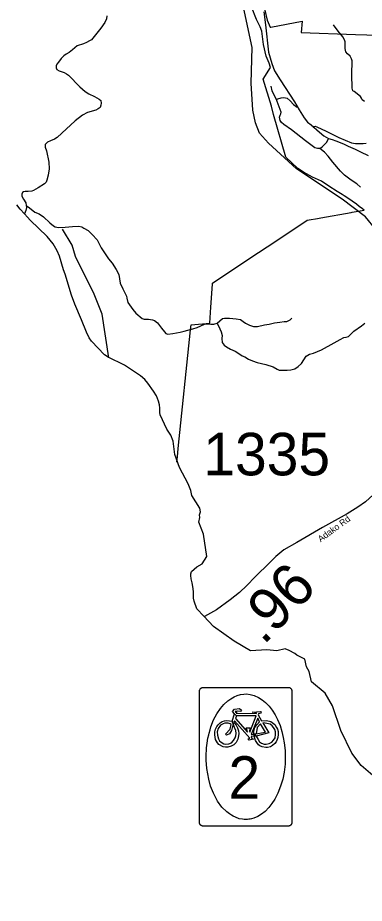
# Model space of a CAD drawing. Extents: x 1159738 to 1321356, y 736314 to 882035.
# Drawn here: x 1189685 to 1193750, y 786937 to 797342 of the extents above; entities that cross this region are included whole.
import ezdxf

# ---------------------------------------------------------------- set-up
doc = ezdxf.new("R2010")
doc.units = 0
for name, color, linetype in [('Exist Boundary Land Use Forest National US Forest Service', 7, 'Continuous'), ('Exist Boundary Political CountyLine', 7, 'Continuous'), ('Exist Hydrographic Creek Single Shore', 7, 'Continuous'), ('Exist Hydrographic Misc Water Feature', 7, 'Continuous'), ('Exist Road Non-System Type 51', 7, 'Continuous'), ('Exist Road Secondary Bike CELL', 7, 'Continuous'), ('Exist Road Secondary Mileage Hundredths English Label', 7, 'Continuous'), ('Exist Road Secondary Type 41 Attributed', 7, 'Continuous'), ('Exist Road Secondary Type 51 Attributed', 7, 'Continuous'), ('Exist Road Secondary Type 51 Label', 7, 'Continuous'), ('Exist Road Secondary Type 51 Number Label', 7, 'Continuous')]:
    doc.layers.add(name, color=color, linetype=linetype)

msp = doc.modelspace()

# ---------------------------------------------------------------- linework, layer by layer
at = {"layer": 'Exist Boundary Land Use Forest National US Forest Service'}
for points in [[(1191558, 792184), (1191568, 792279), (1191712, 793674), (1191718, 793732), (1191939, 793752), (1191952, 793943), (1191970, 794212), (1191970, 794224), (1192420, 794524), (1192700, 794709), (1193082, 794962), (1193105, 794966), (1193202, 794985), (1193241, 794992), (1193595, 795054), (1193610, 795056), (1193748, 795082), (1193728, 795096), (1193692, 795124), (1193659, 795150), (1193559, 795221), (1193516, 795250), (1193489, 795265), (1193431, 795301), (1193333, 795363), (1193247, 795420), (1193144, 795468), (1193037, 795527), (1192969, 795569), (1192830, 795703), (1192687, 796206), (1192660, 796302), (1192565, 796621), (1192652, 796757), (1192635, 796808), (1192601, 796891), (1192567, 797028), (1192547, 797185), (1192527, 797234), (1192484, 797321), (1192426, 797471)], [(1192585, 797430), (1192612, 797313), (1192647, 797232), (1192654, 797233), (1193021, 797300), (1193010, 797169), (1193647, 797145), (1193779, 797141), (1194001, 797134), (1194203, 797128), (1194281, 797124), (1194425, 797116), (1194966, 797066), (1194998, 797063), (1195564, 797015), (1195621, 797011), (1195944, 796983), (1196051, 797392)], [(1191552, 792121), (1191558, 792184)]]:
    msp.add_lwpolyline(points, dxfattribs=at)
at = {"layer": 'Exist Boundary Political CountyLine'}
for points in [[(1189799, 794999), (1189764, 795039), (1189714, 795094), (1189674, 795145)], [(1193290, 789406), (1193133, 789540), (1193102, 789661), (1193074, 789716), (1193052, 789805), (1192958, 789851), (1192935, 789871), (1192868, 789909), (1192824, 789926), (1192725, 789905), (1192606, 789916), (1192416, 789903), (1192224, 790018), (1191980, 790190), (1191870, 790312), (1191785, 790398), (1191753, 790486), (1191748, 790522), (1191747, 790562), (1191745, 790594), (1191744, 790636), (1191731, 790703), (1191718, 790748), (1191716, 790789), (1191717, 790809), (1191722, 790837), (1191786, 790889), (1191847, 790927), (1191903, 791010), (1191864, 791276), (1191809, 791415), (1191822, 791470), (1191816, 791500), (1191828, 791536), (1191821, 791580), (1191729, 791729), (1191716, 791787), (1191686, 791866), (1191582, 792058), (1191529, 792210), (1191507, 792365), (1191479, 792437), (1191435, 792509), (1191355, 792678), (1191353, 792704), (1191350, 792756), (1191347, 792793), (1191336, 792836), (1191311, 792901), (1191279, 792953), (1191212, 793049), (1191177, 793090), (1191125, 793136), (1190936, 793260), (1190744, 793352), (1190702, 793382), (1190551, 793541), (1190524, 793582), (1190491, 793647), (1190432, 793792), (1190354, 793975), (1190316, 794084), (1190242, 794328), (1190223, 794380), (1190173, 794540), (1190148, 794604), (1190099, 794686), (1190029, 794772), (1189831, 794963), (1189799, 794999)], [(1195602, 786860), (1195338, 787268), (1195249, 787413), (1195209, 787434), (1194688, 787430), (1194628, 787453), (1194613, 787515), (1194599, 787627), (1194525, 787803), (1194335, 788047), (1194184, 788199), (1193932, 788368), (1193714, 788558), (1193606, 788701), (1193477, 788969), (1193379, 789257), (1193290, 789406)]]:
    msp.add_lwpolyline(points, dxfattribs=at)
at = {"layer": 'Exist Hydrographic Creek Single Shore'}
msp.add_lwpolyline([(1194485, 794423), (1194357, 794494), (1194191, 794629), (1193884, 794852), (1193766, 795004), (1193490, 795211), (1192957, 795566), (1192625, 795869), (1192523, 795986), (1192473, 796106), (1192442, 796257), (1192425, 796573), (1192436, 796992), (1192332, 797466)], dxfattribs=at)
at = {"layer": 'Exist Hydrographic Misc Water Feature'}
msp.add_lwpolyline([(1190755, 793347), (1190676, 793859), (1190583, 794094), (1190361, 794535), (1190323, 794670), (1190211, 794856)], dxfattribs=at)
at = {"layer": 'Exist Road Non-System Type 51'}
for points in [[(1190731, 797364), (1190725, 797330), (1190708, 797286), (1190661, 797221), (1190550, 797084), (1190528, 797069), (1190493, 797051), (1190455, 797037), (1190383, 797010), (1190329, 796963), (1190287, 796933), (1190253, 796914)], [(1193753, 796359), (1193726, 796376), (1193716, 796396), (1193704, 796416), (1193632, 796474), (1193616, 796485), (1193610, 796516), (1193606, 796675), (1193610, 796834), (1193601, 796861), (1193586, 796890), (1193554, 796916), (1193535, 796941), (1193526, 796980), (1193525, 797019), (1193526, 797057), (1193519, 797081), (1193500, 797116), (1193444, 797186), (1193389, 797260)], [(1190253, 796914), (1190225, 796895), (1190193, 796862), (1190163, 796820), (1190144, 796797), (1190137, 796775), (1190137, 796753), (1190143, 796732), (1190170, 796719), (1190229, 796699), (1190258, 796683), (1190280, 796667), (1190415, 796530), (1190475, 796474), (1190518, 796447), (1190586, 796417), (1190640, 796387), (1190660, 796368), (1190663, 796337), (1190661, 796314), (1190650, 796288), (1190629, 796272), (1190601, 796255), (1190503, 796227), (1190446, 796199), (1190357, 796132), (1190204, 795986), (1190148, 795933), (1190116, 795915), (1190070, 795896), (1190033, 795879), (1190005, 795851), (1190005, 795822), (1190022, 795778), (1190050, 795645), (1190052, 795565), (1190043, 795491), (1190028, 795433), (1190017, 795411), (1190000, 795391), (1189925, 795344), (1189870, 795312), (1189852, 795303), (1189808, 795301), (1189773, 795301), (1189753, 795297), (1189741, 795290), (1189732, 795271), (1189733, 795244), (1189752, 795209), (1189780, 795166), (1189784, 795136), (1189787, 795112), (1189781, 795078), (1189765, 795038)], [(1193229, 795807), (1193202, 795805), (1193172, 795814), (1193062, 795895), (1192896, 796026), (1192805, 796087), (1192780, 796112), (1192765, 796134), (1192755, 796173), (1192764, 796199), (1192773, 796212), (1192777, 796231), (1192765, 796263), (1192728, 796357), (1192720, 796383), (1192678, 796463), (1192668, 796484), (1192658, 796538)], [(1192720, 796383), (1192735, 796388), (1192777, 796401), (1192805, 796403), (1192825, 796401), (1192844, 796396), (1192879, 796367), (1192921, 796323), (1192936, 796310), (1192952, 796294), (1192963, 796294)], [(1193147, 796057), (1193158, 796066), (1193174, 796067), (1193194, 796062), (1193304, 796011), (1193451, 795935), (1193601, 795872), (1193648, 795864), (1193703, 795866), (1193738, 795866), (1193771, 795870)], [(1193229, 795807), (1193256, 795825), (1193279, 795849), (1193306, 795878), (1193331, 795918)], [(1193706, 795352), (1193661, 795390), (1193595, 795434), (1193519, 795493), (1193472, 795538), (1193383, 795644), (1193327, 795716), (1193285, 795762), (1193229, 795807)], [(1189784, 795136), (1189822, 795108), (1189886, 795059), (1189938, 795037), (1189989, 795003), (1190062, 794932), (1190103, 794897), (1190123, 794884), (1190164, 794878), (1190243, 794881), (1190326, 794890), (1190403, 794894), (1190437, 794887), (1190461, 794871), (1190512, 794841), (1190559, 794794), (1190618, 794732), (1190665, 794640), (1190702, 794578), (1190748, 794508), (1190793, 794458), (1190838, 794382), (1190872, 794327), (1190888, 794225), (1190918, 794155), (1190960, 794069), (1190964, 794046), (1190976, 793996), (1191036, 793915), (1191070, 793871), (1191146, 793810), (1191169, 793800), (1191220, 793800), (1191264, 793794), (1191291, 793783), (1191326, 793756), (1191371, 793695), (1191405, 793651), (1191424, 793631), (1191446, 793624), (1191506, 793632), (1191591, 793648), (1191638, 793660)], [(1191638, 793660), (1191739, 793688), (1191789, 793702), (1191875, 793740), (1191901, 793746), (1191952, 793740), (1191985, 793743), (1192026, 793753), (1192087, 793809), (1192112, 793812), (1192170, 793812), (1192249, 793805), (1192298, 793795), (1192331, 793774), (1192356, 793753), (1192405, 793731), (1192449, 793715), (1192496, 793716), (1192581, 793734), (1192636, 793743), (1192696, 793756), (1192758, 793766), (1192809, 793772), (1192842, 793773), (1192881, 793793), (1192899, 793814)], [(1192026, 793753), (1192054, 793688), (1192073, 793653), (1192082, 793609), (1192080, 793573), (1192085, 793528), (1192108, 793496), (1192134, 793474), (1192179, 793449), (1192236, 793426), (1192279, 793397), (1192318, 793368), (1192350, 793356), (1192391, 793329), (1192440, 793309), (1192494, 793291), (1192597, 793268), (1192682, 793239), (1192729, 793211), (1192752, 793203), (1192790, 793201), (1192845, 793203), (1192890, 793206), (1192937, 793217), (1192973, 793243), (1193012, 793280), (1193069, 793367), (1193106, 793390), (1193156, 793400), (1193248, 793441), (1193398, 793522), (1193469, 793563), (1193511, 793584), (1193538, 793587), (1193566, 793597), (1193626, 793659), (1193716, 793722), (1193756, 793752)]]:
    msp.add_lwpolyline(points, dxfattribs=at)
at = {"layer": 'Exist Road Secondary Bike CELL'}
for points in [[(1191857, 789474), (1191861, 789474), (1191993, 789474), (1192726, 789474), (1192858, 789474), (1192863, 789473), (1192866, 789473), (1192869, 789472), (1192871, 789472), (1192874, 789471), (1192880, 789468), (1192882, 789466), (1192885, 789465), (1192887, 789462), (1192891, 789458), (1192894, 789455), (1192895, 789453), (1192896, 789452), (1192897, 789450), (1192897, 789448), (1192898, 789446), (1192899, 789443), (1192900, 789439), (1192901, 789436), (1192901, 789434), (1192901, 789433), (1192901, 789299), (1192901, 788019), (1192901, 787887), (1192901, 787882), (1192900, 787880), (1192900, 787877), (1192899, 787874), (1192898, 787871), (1192895, 787866), (1192894, 787863), (1192892, 787861), (1192889, 787858), (1192888, 787856), (1192885, 787854), (1192884, 787853), (1192882, 787852), (1192880, 787851), (1192879, 787850), (1192877, 787849), (1192873, 787847), (1192870, 787846), (1192867, 787845), (1192865, 787845), (1192863, 787844), (1192862, 787844), (1192860, 787844), (1192858, 787844), (1192726, 787844), (1191993, 787844), (1191861, 787844), (1191858, 787844), (1191856, 787844), (1191853, 787845), (1191850, 787846), (1191847, 787846), (1191845, 787847), (1191842, 787849), (1191839, 787850), (1191837, 787852), (1191834, 787853), (1191833, 787854), (1191831, 787856), (1191830, 787857), (1191829, 787859), (1191827, 787860), (1191826, 787862), (1191825, 787864), (1191824, 787866), (1191823, 787868), (1191822, 787870), (1191821, 787872), (1191820, 787873), (1191820, 787874), (1191819, 787875), (1191819, 787876), (1191819, 787877), (1191819, 787878), (1191819, 787879), (1191818, 787880), (1191818, 787881), (1191818, 787882), (1191818, 787883), (1191818, 787884), (1191818, 787886), (1191818, 788019), (1191818, 789299), (1191818, 789431), (1191818, 789436), (1191819, 789438), (1191819, 789441), (1191820, 789444), (1191821, 789447), (1191824, 789452), (1191825, 789455), (1191827, 789457), (1191829, 789460), (1191834, 789464), (1191837, 789466), (1191838, 789467), (1191840, 789468), (1191842, 789469), (1191844, 789470), (1191846, 789471), (1191848, 789472), (1191852, 789473), (1191856, 789473)], [(1192359, 787922), (1192341, 787923), (1192323, 787924), (1192283, 787931), (1192238, 787948), (1192212, 787960), (1192191, 787972), (1192168, 787988), (1192136, 788011), (1192081, 788067), (1192027, 788139), (1191980, 788232), (1191947, 788315), (1191926, 788397), (1191904, 788520), (1191896, 788618), (1191896, 788665), (1191896, 788700), (1191898, 788725), (1191900, 788762), (1191906, 788819), (1191916, 788878), (1191925, 788915), (1191930, 788936), (1191941, 788975), (1191951, 789009), (1191982, 789091), (1192022, 789165), (1192065, 789227), (1192103, 789274), (1192149, 789317), (1192185, 789341), (1192203, 789352), (1192224, 789364), (1192259, 789379), (1192300, 789390), (1192337, 789396), (1192368, 789397), (1192412, 789392), (1192457, 789380), (1192509, 789357), (1192554, 789329), (1192593, 789296), (1192636, 789252), (1192671, 789207), (1192705, 789151), (1192734, 789097), (1192762, 789028), (1192784, 788956), (1192800, 788887), (1192812, 788821), (1192818, 788763), (1192821, 788730), (1192824, 788655), (1192821, 788573), (1192810, 788479), (1192793, 788396), (1192769, 788312), (1192738, 788232), (1192702, 788162), (1192667, 788109), (1192632, 788063), (1192587, 788016), (1192546, 787983), (1192501, 787957), (1192455, 787938), (1192427, 787930), (1192410, 787927), (1192396, 787924), (1192381, 787923)], [(1192437, 789181), (1192534, 789192), (1192541, 789185), (1192535, 789170), (1192511, 789163), (1192505, 789150), (1192546, 789081), (1192604, 789084), (1192655, 789073), (1192700, 789038), (1192721, 789004), (1192732, 788985), (1192739, 788954), (1192740, 788922), (1192736, 788887), (1192729, 788862), (1192715, 788834), (1192701, 788813), (1192674, 788792), (1192649, 788777), (1192616, 788769), (1192594, 788768), (1192551, 788775), (1192524, 788789), (1192510, 788800), (1192490, 788826), (1192476, 788850), (1192457, 788899), (1192453, 788923), (1192483, 788901), (1192506, 788862), (1192523, 788835), (1192544, 788820), (1192577, 788807), (1192601, 788806), (1192634, 788813), (1192664, 788830), (1192685, 788852), (1192703, 788880), (1192708, 788920), (1192707, 788953), (1192700, 788980), (1192686, 789004), (1192671, 789021), (1192648, 789040), (1192625, 789047), (1192588, 789054), (1192562, 789057), (1192632, 788939), (1192483, 788901), (1192453, 788923), (1192590, 788947), (1192533, 789045), (1192494, 789003), (1192482, 788929), (1192453, 788923), (1192455, 788954), (1192467, 789001), (1192489, 789034), (1192520, 789070), (1192500, 789112), (1192425, 788920), (1192454, 788923), (1192457, 788899), (1192424, 788895), (1192431, 788875), (1192451, 788864), (1192401, 788852), (1192388, 788868), (1192407, 788878), (1192228, 789082), (1192221, 789062), (1192246, 789029), (1192263, 788997), (1192273, 788963), (1192279, 788933), (1192276, 788903), (1192268, 788864), (1192248, 788828), (1192221, 788801), (1192189, 788782), (1192151, 788772), (1192123, 788770), (1192095, 788774), (1192045, 788804), (1192029, 788822), (1192006, 788863), (1191997, 788915), (1191996, 788952), (1192005, 788985), (1192020, 789014), (1192037, 789035), (1192061, 789059), (1192082, 789073), (1192110, 789081), (1192138, 789083), (1192199, 789077), (1192213, 789044), (1192194, 788968), (1192170, 788928), (1192135, 788912), (1192121, 788926), (1192178, 788984), (1192190, 789039), (1192177, 789044), (1192153, 789052), (1192115, 789053), (1192093, 789046), (1192063, 789029), (1192035, 788992), (1192023, 788953), (1192028, 788911), (1192039, 788871), (1192053, 788845), (1192073, 788829), (1192102, 788811), (1192128, 788807), (1192160, 788809), (1192191, 788822), (1192218, 788849), (1192235, 788882), (1192245, 788905), (1192248, 788934), (1192243, 788966), (1192228, 789002), (1192199, 789077), (1192229, 789164), (1192251, 789141), (1192239, 789107), (1192382, 788947), (1192378, 788968), (1192363, 788993), (1192369, 788999), (1192410, 788999), (1192402, 788969), (1192407, 788949), (1192482, 789139), (1192251, 789141), (1192229, 789164), (1192203, 789192), (1192226, 789219), (1192287, 789227), (1192311, 789208), (1192298, 789190), (1192261, 789195), (1192236, 789189), (1192241, 789184), (1192254, 789184), (1192249, 789171), (1192485, 789169), (1192487, 789174)]]:
    msp.add_lwpolyline(points, close=True, dxfattribs=at)
at = {"layer": 'Exist Road Secondary Type 41 Attributed'}
msp.add_lwpolyline([(1192572, 797411), (1192593, 797259), (1192627, 796938), (1192665, 796805), (1192696, 796718), (1192762, 796612), (1192932, 796353), (1192986, 796261), (1193044, 796165), (1193083, 796114), (1193128, 796082)], dxfattribs=at)
at = {"layer": 'Exist Road Secondary Type 51 Attributed'}
for points in [[(1193128, 796082), (1193226, 795999), (1193277, 795955), (1193332, 795925), (1193372, 795911), (1193415, 795895), (1193507, 795860), (1193561, 795833), (1193642, 795797), (1193706, 795768), (1193797, 795724)], [(1195714, 793077), (1195404, 792938), (1195028, 792761), (1194915, 792697), (1194784, 792615), (1194654, 792519), (1194483, 792367), (1194314, 792204), (1194067, 791951), (1193899, 791774), (1193765, 791656), (1193675, 791592), (1193550, 791515), (1193261, 791351), (1192958, 791178), (1192808, 791092), (1192712, 791013), (1192643, 790943), (1192469, 790774), (1192374, 790673), (1192285, 790589), (1192178, 790503), (1192016, 790387), (1191874, 790307)]]:
    msp.add_lwpolyline(points, dxfattribs=at)

# ---------------------------------------------------------------- texts
at = {"layer": 'Exist Road Secondary Bike CELL'}
msp.add_text('2', height=500, dxfattribs=at).set_placement((1192157, 788165))
at = {"layer": 'Exist Road Secondary Mileage Hundredths English Label'}
msp.add_text('.96', height=500, rotation=46.4021, dxfattribs=at).set_placement((1192568, 789962))
at = {"layer": 'Exist Road Secondary Type 51 Label'}
msp.add_text('Adako Rd', height=75, rotation=36.0836, dxfattribs=at).set_placement((1193239, 791178))
at = {"layer": 'Exist Road Secondary Type 51 Number Label'}
msp.add_text('1335', height=500, dxfattribs=at).set_placement((1191862, 791965))

doc.saveas('drawing.dxf')
